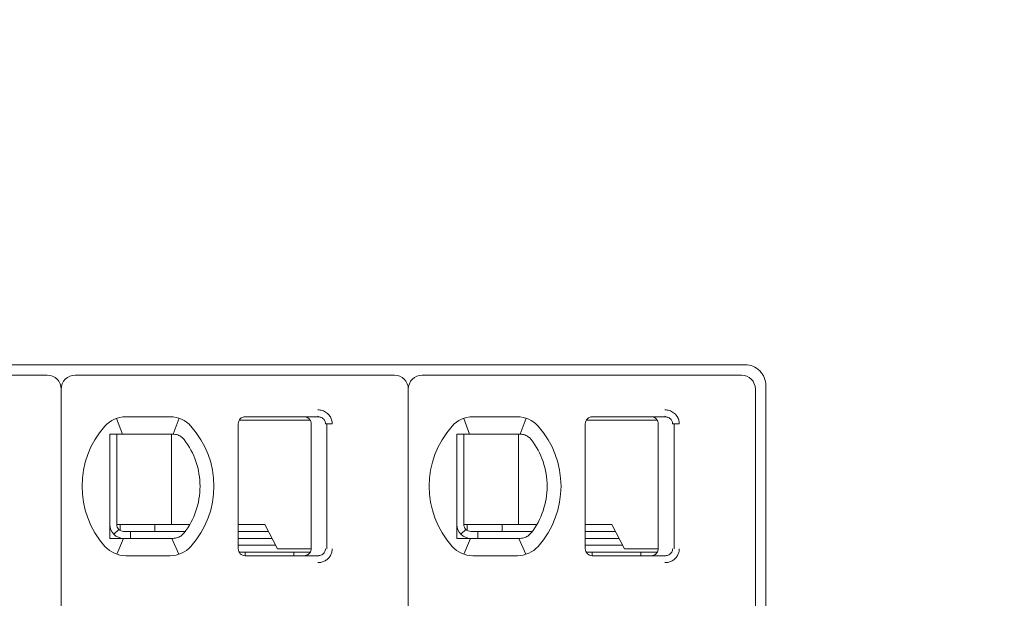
# Model space of a CAD drawing. Header units: millimetres. Extents: x -1114 to 1396, y -630 to 631.
# Tile 458 of 656: x 414.3 to 428.48, y -464.44 to -456.11. Entities that reach past the tile are written whole.
import ezdxf

# ---------------------------------------------------------------- set-up
doc = ezdxf.new("R2010")
doc.units = ezdxf.units.MM
doc.header["$MEASUREMENT"] = 0

msp = doc.modelspace()

# ---------------------------------------------------------------- linework, layer by layer
at = {"lineweight": 18}
for points, knots in [([(1038.9843, -629.7647), (1038.9843, -629.7647), (-1111.4882, -629.7647), (-1111.4882, -629.7647), (-1111.4882, -629.7647), (-1111.4882, -629.7647), (-1111.4882, 630.7883), (-1111.4882, 630.7883), (-1111.4882, 630.7883), (-1111.4882, 630.7883), (1038.9843, 630.7883), (1038.9843, 630.7883)], [0, 0, 0, 0, 0.3333333, 0.3333333, 0.3333333, 0.3333333, 0.6666667, 0.6666667, 0.6666667, 0.6666667, 1, 1, 1, 1]), ([(425.0452, -461.3766), (425.0452, -461.297), (425.0136, -461.2207), (424.9574, -461.1645), (424.9574, -461.1645), (424.9011, -461.1082), (424.8248, -461.0766), (424.7452, -461.0766)], [0, 0, 0, 0, 0.5, 0.5, 0.5, 0.5, 1, 1, 1, 1]), ([(414.8952, -461.4266), (414.8952, -461.3736), (414.8742, -461.3227), (414.8367, -461.2852), (414.8367, -461.2852), (414.7992, -461.2477), (414.7483, -461.2266), (414.6952, -461.2266)], [0, 0, 0, 0, 0.5, 0.5, 0.5, 0.5, 1, 1, 1, 1]), ([(415.0952, -461.2266), (415.0422, -461.2266), (414.9913, -461.2477), (414.9538, -461.2852), (414.9538, -461.2852), (414.9163, -461.3227), (414.8952, -461.3736), (414.8952, -461.4266)], [0, 0, 0, 0, 0.5, 0.5, 0.5, 0.5, 1, 1, 1, 1]), ([(419.8952, -461.4266), (419.8952, -461.3736), (419.8742, -461.3227), (419.8367, -461.2852), (419.8367, -461.2852), (419.7992, -461.2477), (419.7483, -461.2266), (419.6952, -461.2266)], [0, 0, 0, 0, 0.5, 0.5, 0.5, 0.5, 1, 1, 1, 1]), ([(420.0952, -461.2266), (420.0422, -461.2266), (419.9913, -461.2477), (419.9538, -461.2852), (419.9538, -461.2852), (419.9163, -461.3227), (419.8952, -461.3736), (419.8952, -461.4266)], [0, 0, 0, 0, 0.5, 0.5, 0.5, 0.5, 1, 1, 1, 1]), ([(424.8952, -461.4266), (424.8952, -461.3736), (424.8742, -461.3227), (424.8367, -461.2852), (424.8367, -461.2852), (424.7992, -461.2477), (424.7483, -461.2266), (424.6952, -461.2266)], [0, 0, 0, 0, 0.5, 0.5, 0.5, 0.5, 1, 1, 1, 1]), ([(418.5927, -461.7266), (418.6147, -461.7264), (418.6358, -461.7297), (418.6569, -461.7365), (418.6569, -461.7365), (418.678, -461.7433), (418.6991, -461.7535), (418.7177, -461.7671), (418.7177, -461.7671), (418.7362, -461.7808), (418.7523, -461.7977), (418.7645, -461.815), (418.7645, -461.815), (418.7767, -461.8322), (418.785, -461.8497), (418.7907, -461.8682), (418.7907, -461.8682), (418.7965, -461.8867), (418.7996, -461.9063), (418.7997, -461.9266)], [0, 0, 0, 0, 0.2, 0.2, 0.2, 0.2, 0.4, 0.4, 0.4, 0.4, 0.6, 0.6, 0.6, 0.6, 0.8, 0.8, 0.8, 0.8, 1, 1, 1, 1]), ([(423.5927, -461.7266), (423.6147, -461.7264), (423.6358, -461.7297), (423.6569, -461.7365), (423.6569, -461.7365), (423.678, -461.7433), (423.6991, -461.7535), (423.7177, -461.7671), (423.7177, -461.7671), (423.7362, -461.7808), (423.7523, -461.7977), (423.7645, -461.815), (423.7645, -461.815), (423.7767, -461.8322), (423.785, -461.8497), (423.7907, -461.8682), (423.7907, -461.8682), (423.7965, -461.8867), (423.7996, -461.9063), (423.7997, -461.9266)], [0, 0, 0, 0, 0.2, 0.2, 0.2, 0.2, 0.4, 0.4, 0.4, 0.4, 0.6, 0.6, 0.6, 0.6, 0.8, 0.8, 0.8, 0.8, 1, 1, 1, 1]), ([(417.5452, -461.8266), (417.5187, -461.8266), (417.4933, -461.8371), (417.4745, -461.8559), (417.4745, -461.8559), (417.4558, -461.8746), (417.4452, -461.9001), (417.4452, -461.9266)], [0, 0, 0, 0, 0.5, 0.5, 0.5, 0.5, 1, 1, 1, 1]), ([(417.5452, -461.8266), (417.5187, -461.8266), (417.4933, -461.8371), (417.4745, -461.8559), (417.4745, -461.8559), (417.4558, -461.8746), (417.4452, -461.9001), (417.4452, -461.9266)], [0, 0, 0, 0, 0.5, 0.5, 0.5, 0.5, 1, 1, 1, 1]), ([(418.4952, -461.9266), (418.4952, -461.9162), (418.4936, -461.9057), (418.4904, -461.8958), (418.4904, -461.8958), (418.4872, -461.8858), (418.4823, -461.8764), (418.4762, -461.8679), (418.4762, -461.8679), (418.4701, -461.8595), (418.4627, -461.852), (418.4542, -461.8458), (418.4542, -461.8458), (418.4458, -461.8397), (418.4363, -461.8348), (418.4263, -461.8316), (418.4263, -461.8316), (418.4164, -461.8283), (418.4058, -461.8266), (418.3952, -461.8266)], [0, 0, 0, 0, 0.2, 0.2, 0.2, 0.2, 0.4, 0.4, 0.4, 0.4, 0.6, 0.6, 0.6, 0.6, 0.8, 0.8, 0.8, 0.8, 1, 1, 1, 1]), ([(418.5927, -461.8266), (418.6014, -461.8266), (418.6102, -461.8275), (418.6187, -461.8294), (418.6187, -461.8294), (418.627, -461.8312), (418.6352, -461.834), (418.6429, -461.8375), (418.6429, -461.8375), (418.6505, -461.841), (418.6577, -461.8454), (418.6642, -461.8504), (418.6642, -461.8504), (418.6704, -461.8552), (418.676, -461.8606), (418.6809, -461.8665), (418.6809, -461.8665), (418.6855, -461.8719), (418.6894, -461.8778), (418.6926, -461.8841), (418.6926, -461.8841), (418.6959, -461.8903), (418.6984, -461.8969), (418.7002, -461.9036), (418.7002, -461.9036), (418.7021, -461.9112), (418.7031, -461.9189), (418.7031, -461.9266)], [0, 0, 0, 0, 0.1428571, 0.1428571, 0.1428571, 0.1428571, 0.2857143, 0.2857143, 0.2857143, 0.2857143, 0.4285714, 0.4285714, 0.4285714, 0.4285714, 0.5714286, 0.5714286, 0.5714286, 0.5714286, 0.7142857, 0.7142857, 0.7142857, 0.7142857, 0.8571429, 0.8571429, 0.8571429, 0.8571429, 1, 1, 1, 1]), ([(422.5452, -461.8266), (422.5187, -461.8266), (422.4933, -461.8371), (422.4745, -461.8559), (422.4745, -461.8559), (422.4558, -461.8746), (422.4452, -461.9001), (422.4452, -461.9266)], [0, 0, 0, 0, 0.5, 0.5, 0.5, 0.5, 1, 1, 1, 1]), ([(422.5452, -461.8266), (422.5187, -461.8266), (422.4933, -461.8371), (422.4745, -461.8559), (422.4745, -461.8559), (422.4558, -461.8746), (422.4452, -461.9001), (422.4452, -461.9266)], [0, 0, 0, 0, 0.5, 0.5, 0.5, 0.5, 1, 1, 1, 1]), ([(423.4952, -461.9266), (423.4952, -461.9162), (423.4936, -461.9057), (423.4904, -461.8958), (423.4904, -461.8958), (423.4872, -461.8858), (423.4823, -461.8764), (423.4762, -461.8679), (423.4762, -461.8679), (423.4701, -461.8595), (423.4627, -461.852), (423.4542, -461.8458), (423.4542, -461.8458), (423.4458, -461.8397), (423.4363, -461.8348), (423.4263, -461.8316), (423.4263, -461.8316), (423.4164, -461.8283), (423.4058, -461.8266), (423.3952, -461.8266)], [0, 0, 0, 0, 0.2, 0.2, 0.2, 0.2, 0.4, 0.4, 0.4, 0.4, 0.6, 0.6, 0.6, 0.6, 0.8, 0.8, 0.8, 0.8, 1, 1, 1, 1]), ([(423.5927, -461.8266), (423.6014, -461.8266), (423.6102, -461.8275), (423.6187, -461.8294), (423.6187, -461.8294), (423.627, -461.8312), (423.6352, -461.834), (423.6429, -461.8375), (423.6429, -461.8375), (423.6505, -461.841), (423.6577, -461.8454), (423.6642, -461.8504), (423.6642, -461.8504), (423.6704, -461.8552), (423.676, -461.8606), (423.6809, -461.8665), (423.6809, -461.8665), (423.6855, -461.8719), (423.6894, -461.8778), (423.6926, -461.8841), (423.6926, -461.8841), (423.6959, -461.8903), (423.6984, -461.8969), (423.7002, -461.9036), (423.7002, -461.9036), (423.7021, -461.9112), (423.7031, -461.9189), (423.7031, -461.9266)], [0, 0, 0, 0, 0.1428571, 0.1428571, 0.1428571, 0.1428571, 0.2857143, 0.2857143, 0.2857143, 0.2857143, 0.4285714, 0.4285714, 0.4285714, 0.4285714, 0.5714286, 0.5714286, 0.5714286, 0.5714286, 0.7142857, 0.7142857, 0.7142857, 0.7142857, 0.8571429, 0.8571429, 0.8571429, 0.8571429, 1, 1, 1, 1]), ([(415.6567, -462.0766), (415.6499, -462.0766), (415.6431, -462.0766), (415.6363, -462.0766), (415.6363, -462.0766), (415.6295, -462.0766), (415.6227, -462.0766), (415.6158, -462.0766), (415.6158, -462.0766), (415.609, -462.0766), (415.6021, -462.0766), (415.5952, -462.0766)], [0, 0, 0, 0, 0.3333333, 0.3333333, 0.3333333, 0.3333333, 0.6666667, 0.6666667, 0.6666667, 0.6666667, 1, 1, 1, 1]), ([(415.5952, -462.0766), (415.5952, -462.1275), (415.5952, -462.18), (415.5952, -462.235), (415.5952, -462.235), (415.5952, -462.2624), (415.5952, -462.2905), (415.5952, -462.3195), (415.5952, -462.3195), (415.5952, -462.3339), (415.5952, -462.3486), (415.5952, -462.3635), (415.5952, -462.3635), (415.5952, -462.3784), (415.5952, -462.3936), (415.5952, -462.409), (415.5952, -462.409), (415.5952, -462.4397), (415.5952, -462.4713), (415.5952, -462.504), (415.5952, -462.504), (415.5952, -462.5367), (415.5952, -462.5705), (415.5952, -462.6059), (415.5952, -462.6059), (415.5952, -462.6236), (415.5952, -462.6415), (415.5952, -462.6596), (415.5952, -462.6596), (415.5952, -462.6777), (415.5952, -462.696), (415.5952, -462.7145), (415.5952, -462.7145), (415.5952, -462.733), (415.5952, -462.7517), (415.5952, -462.7707), (415.5952, -462.7707), (415.5952, -462.7897), (415.5952, -462.8089), (415.5952, -462.8279), (415.5952, -462.8279), (415.5952, -462.866), (415.5952, -462.9035), (415.5952, -462.9406), (415.5952, -462.9406), (415.5952, -462.9499), (415.5952, -462.9591), (415.5952, -462.9683), (415.5952, -462.9683), (415.5952, -462.9775), (415.5952, -462.9867), (415.5952, -462.9958), (415.5952, -462.9958), (415.5952, -463.014), (415.5952, -463.0319), (415.5952, -463.0493), (415.5952, -463.0493), (415.5952, -463.0843), (415.5952, -463.1179), (415.5952, -463.1506), (415.5952, -463.1506), (415.5952, -463.1669), (415.5952, -463.183), (415.5952, -463.1989), (415.5952, -463.1989), (415.5952, -463.2147), (415.5952, -463.2304), (415.5952, -463.2457), (415.5952, -463.2457), (415.5952, -463.2764), (415.5952, -463.3059), (415.5952, -463.3347), (415.5952, -463.3347), (415.5952, -463.3635), (415.5952, -463.3914), (415.5952, -463.4188), (415.5952, -463.4188), (415.5952, -463.4735), (415.5952, -463.5258), (415.5952, -463.5766)], [0, 0, 0, 0, 0.05, 0.05, 0.05, 0.05, 0.1, 0.1, 0.1, 0.1, 0.15, 0.15, 0.15, 0.15, 0.2, 0.2, 0.2, 0.2, 0.25, 0.25, 0.25, 0.25, 0.3, 0.3, 0.3, 0.3, 0.35, 0.35, 0.35, 0.35, 0.4, 0.4, 0.4, 0.4, 0.45, 0.45, 0.45, 0.45, 0.5, 0.5, 0.5, 0.5, 0.55, 0.55, 0.55, 0.55, 0.6, 0.6, 0.6, 0.6, 0.65, 0.65, 0.65, 0.65, 0.7, 0.7, 0.7, 0.7, 0.75, 0.75, 0.75, 0.75, 0.8, 0.8, 0.8, 0.8, 0.85, 0.85, 0.85, 0.85, 0.9, 0.9, 0.9, 0.9, 0.95, 0.95, 0.95, 0.95, 1, 1, 1, 1]), ([(415.8244, -462.0766), (415.8193, -462.0766), (415.8141, -462.0766), (415.8088, -462.0766), (415.8088, -462.0766), (415.8035, -462.0766), (415.7982, -462.0766), (415.7928, -462.0766), (415.7928, -462.0766), (415.7874, -462.0766), (415.7819, -462.0766), (415.7763, -462.0766), (415.7763, -462.0766), (415.7706, -462.0766), (415.7648, -462.0766), (415.7588, -462.0766), (415.7588, -462.0766), (415.7529, -462.0766), (415.7467, -462.0766), (415.7405, -462.0766), (415.7405, -462.0766), (415.7342, -462.0766), (415.7278, -462.0766), (415.7212, -462.0766), (415.7212, -462.0766), (415.7146, -462.0766), (415.7078, -462.0766), (415.7009, -462.0766), (415.7009, -462.0766), (415.6939, -462.0766), (415.6868, -462.0766), (415.6794, -462.0766), (415.6794, -462.0766), (415.6721, -462.0766), (415.6645, -462.0766), (415.6567, -462.0766)], [0, 0, 0, 0, 0.1111111, 0.1111111, 0.1111111, 0.1111111, 0.2222222, 0.2222222, 0.2222222, 0.2222222, 0.3333333, 0.3333333, 0.3333333, 0.3333333, 0.4444444, 0.4444444, 0.4444444, 0.4444444, 0.5555556, 0.5555556, 0.5555556, 0.5555556, 0.6666667, 0.6666667, 0.6666667, 0.6666667, 0.7777778, 0.7777778, 0.7777778, 0.7777778, 0.8888889, 0.8888889, 0.8888889, 0.8888889, 1, 1, 1, 1]), ([(416.4661, -462.0766), (416.4705, -462.0766), (416.4751, -462.0766), (416.4796, -462.0766), (416.4796, -462.0766), (416.4842, -462.0766), (416.4889, -462.0766), (416.4936, -462.0766), (416.4936, -462.0766), (416.4982, -462.0766), (416.5029, -462.0766), (416.5076, -462.0766)], [0, 0, 0, 0, 0.3333333, 0.3333333, 0.3333333, 0.3333333, 0.6666667, 0.6666667, 0.6666667, 0.6666667, 1, 1, 1, 1]), ([(416.5076, -462.0766), (416.5189, -462.0766), (416.5301, -462.0776), (416.5412, -462.0794), (416.5412, -462.0794), (416.5523, -462.0813), (416.5633, -462.0842), (416.574, -462.0879), (416.574, -462.0879), (416.5847, -462.0917), (416.5952, -462.0964), (416.6053, -462.1021)], [0, 0, 0, 0, 0.3333333, 0.3333333, 0.3333333, 0.3333333, 0.6666667, 0.6666667, 0.6666667, 0.6666667, 1, 1, 1, 1]), ([(420.6567, -462.0766), (420.6499, -462.0766), (420.6431, -462.0766), (420.6363, -462.0766), (420.6363, -462.0766), (420.6295, -462.0766), (420.6227, -462.0766), (420.6158, -462.0766), (420.6158, -462.0766), (420.609, -462.0766), (420.6021, -462.0766), (420.5952, -462.0766)], [0, 0, 0, 0, 0.3333333, 0.3333333, 0.3333333, 0.3333333, 0.6666667, 0.6666667, 0.6666667, 0.6666667, 1, 1, 1, 1]), ([(420.5952, -462.0766), (420.5952, -462.1275), (420.5952, -462.18), (420.5952, -462.235), (420.5952, -462.235), (420.5952, -462.2624), (420.5952, -462.2905), (420.5952, -462.3195), (420.5952, -462.3195), (420.5952, -462.3339), (420.5952, -462.3486), (420.5952, -462.3635), (420.5952, -462.3635), (420.5952, -462.3784), (420.5952, -462.3936), (420.5952, -462.409), (420.5952, -462.409), (420.5952, -462.4397), (420.5952, -462.4713), (420.5952, -462.504), (420.5952, -462.504), (420.5952, -462.5367), (420.5952, -462.5705), (420.5952, -462.6059), (420.5952, -462.6059), (420.5952, -462.6236), (420.5952, -462.6415), (420.5952, -462.6596), (420.5952, -462.6596), (420.5952, -462.6777), (420.5952, -462.696), (420.5952, -462.7145), (420.5952, -462.7145), (420.5952, -462.733), (420.5952, -462.7517), (420.5952, -462.7707), (420.5952, -462.7707), (420.5952, -462.7897), (420.5952, -462.8089), (420.5952, -462.8279), (420.5952, -462.8279), (420.5952, -462.866), (420.5952, -462.9035), (420.5952, -462.9406), (420.5952, -462.9406), (420.5952, -462.9499), (420.5952, -462.9591), (420.5952, -462.9683), (420.5952, -462.9683), (420.5952, -462.9775), (420.5952, -462.9867), (420.5952, -462.9958), (420.5952, -462.9958), (420.5952, -463.014), (420.5952, -463.0319), (420.5952, -463.0493), (420.5952, -463.0493), (420.5952, -463.0843), (420.5952, -463.1179), (420.5952, -463.1506), (420.5952, -463.1506), (420.5952, -463.1669), (420.5952, -463.183), (420.5952, -463.1989), (420.5952, -463.1989), (420.5952, -463.2147), (420.5952, -463.2304), (420.5952, -463.2457), (420.5952, -463.2457), (420.5952, -463.2764), (420.5952, -463.3059), (420.5952, -463.3347), (420.5952, -463.3347), (420.5952, -463.3635), (420.5952, -463.3914), (420.5952, -463.4188), (420.5952, -463.4188), (420.5952, -463.4735), (420.5952, -463.5258), (420.5952, -463.5766)], [0, 0, 0, 0, 0.05, 0.05, 0.05, 0.05, 0.1, 0.1, 0.1, 0.1, 0.15, 0.15, 0.15, 0.15, 0.2, 0.2, 0.2, 0.2, 0.25, 0.25, 0.25, 0.25, 0.3, 0.3, 0.3, 0.3, 0.35, 0.35, 0.35, 0.35, 0.4, 0.4, 0.4, 0.4, 0.45, 0.45, 0.45, 0.45, 0.5, 0.5, 0.5, 0.5, 0.55, 0.55, 0.55, 0.55, 0.6, 0.6, 0.6, 0.6, 0.65, 0.65, 0.65, 0.65, 0.7, 0.7, 0.7, 0.7, 0.75, 0.75, 0.75, 0.75, 0.8, 0.8, 0.8, 0.8, 0.85, 0.85, 0.85, 0.85, 0.9, 0.9, 0.9, 0.9, 0.95, 0.95, 0.95, 0.95, 1, 1, 1, 1]), ([(420.8244, -462.0766), (420.8193, -462.0766), (420.8141, -462.0766), (420.8088, -462.0766), (420.8088, -462.0766), (420.8035, -462.0766), (420.7982, -462.0766), (420.7928, -462.0766), (420.7928, -462.0766), (420.7874, -462.0766), (420.7819, -462.0766), (420.7763, -462.0766), (420.7763, -462.0766), (420.7706, -462.0766), (420.7648, -462.0766), (420.7588, -462.0766), (420.7588, -462.0766), (420.7529, -462.0766), (420.7467, -462.0766), (420.7405, -462.0766), (420.7405, -462.0766), (420.7342, -462.0766), (420.7278, -462.0766), (420.7212, -462.0766), (420.7212, -462.0766), (420.7146, -462.0766), (420.7078, -462.0766), (420.7009, -462.0766), (420.7009, -462.0766), (420.6939, -462.0766), (420.6868, -462.0766), (420.6794, -462.0766), (420.6794, -462.0766), (420.6721, -462.0766), (420.6645, -462.0766), (420.6567, -462.0766)], [0, 0, 0, 0, 0.1111111, 0.1111111, 0.1111111, 0.1111111, 0.2222222, 0.2222222, 0.2222222, 0.2222222, 0.3333333, 0.3333333, 0.3333333, 0.3333333, 0.4444444, 0.4444444, 0.4444444, 0.4444444, 0.5555556, 0.5555556, 0.5555556, 0.5555556, 0.6666667, 0.6666667, 0.6666667, 0.6666667, 0.7777778, 0.7777778, 0.7777778, 0.7777778, 0.8888889, 0.8888889, 0.8888889, 0.8888889, 1, 1, 1, 1]), ([(421.4661, -462.0766), (421.4705, -462.0766), (421.4751, -462.0766), (421.4796, -462.0766), (421.4796, -462.0766), (421.4842, -462.0766), (421.4889, -462.0766), (421.4936, -462.0766), (421.4936, -462.0766), (421.4982, -462.0766), (421.5029, -462.0766), (421.5076, -462.0766)], [0, 0, 0, 0, 0.3333333, 0.3333333, 0.3333333, 0.3333333, 0.6666667, 0.6666667, 0.6666667, 0.6666667, 1, 1, 1, 1]), ([(421.5076, -462.0766), (421.5189, -462.0766), (421.5301, -462.0776), (421.5412, -462.0794), (421.5412, -462.0794), (421.5523, -462.0813), (421.5633, -462.0842), (421.574, -462.0879), (421.574, -462.0879), (421.5847, -462.0917), (421.5952, -462.0964), (421.6053, -462.1021)], [0, 0, 0, 0, 0.3333333, 0.3333333, 0.3333333, 0.3333333, 0.6666667, 0.6666667, 0.6666667, 0.6666667, 1, 1, 1, 1]), ([(416.6053, -462.1021), (416.6136, -462.1067), (416.6214, -462.1118), (416.6287, -462.1174), (416.6287, -462.1174), (416.636, -462.1229), (416.6428, -462.1289), (416.649, -462.1351), (416.649, -462.1351), (416.6552, -462.1414), (416.6609, -462.1478), (416.6659, -462.1544)], [0, 0, 0, 0, 0.3333333, 0.3333333, 0.3333333, 0.3333333, 0.6666667, 0.6666667, 0.6666667, 0.6666667, 1, 1, 1, 1]), ([(421.6053, -462.1021), (421.6136, -462.1067), (421.6214, -462.1118), (421.6287, -462.1174), (421.6287, -462.1174), (421.636, -462.1229), (421.6428, -462.1289), (421.649, -462.1351), (421.649, -462.1351), (421.6552, -462.1414), (421.6609, -462.1478), (421.6659, -462.1544)], [0, 0, 0, 0, 0.3333333, 0.3333333, 0.3333333, 0.3333333, 0.6666667, 0.6666667, 0.6666667, 0.6666667, 1, 1, 1, 1]), ([(415.5952, -463.3766), (415.5952, -463.4296), (415.6163, -463.4805), (415.6538, -463.518), (415.6538, -463.518), (415.6913, -463.5555), (415.7422, -463.5766), (415.7952, -463.5766)], [0, 0, 0, 0, 0.5, 0.5, 0.5, 0.5, 1, 1, 1, 1]), ([(415.6952, -463.3766), (415.6952, -463.4031), (415.7058, -463.4286), (415.7245, -463.4473), (415.7245, -463.4473), (415.7433, -463.4661), (415.7687, -463.4766), (415.7952, -463.4766)], [0, 0, 0, 0, 0.5, 0.5, 0.5, 0.5, 1, 1, 1, 1]), ([(420.5952, -463.3766), (420.5952, -463.4296), (420.6163, -463.4805), (420.6538, -463.518), (420.6538, -463.518), (420.6913, -463.5555), (420.7422, -463.5766), (420.7952, -463.5766)], [0, 0, 0, 0, 0.5, 0.5, 0.5, 0.5, 1, 1, 1, 1]), ([(420.6952, -463.3766), (420.6952, -463.4031), (420.7058, -463.4286), (420.7245, -463.4473), (420.7245, -463.4473), (420.7433, -463.4661), (420.7687, -463.4766), (420.7952, -463.4766)], [0, 0, 0, 0, 0.5, 0.5, 0.5, 0.5, 1, 1, 1, 1]), ([(416.6659, -463.4988), (416.6606, -463.5057), (416.6548, -463.5123), (416.6485, -463.5186), (416.6485, -463.5186), (416.6422, -463.5248), (416.6354, -463.5307), (416.6282, -463.5362), (416.6282, -463.5362), (416.621, -463.5416), (416.6133, -463.5466), (416.6053, -463.5511)], [0, 0, 0, 0, 0.3333333, 0.3333333, 0.3333333, 0.3333333, 0.6666667, 0.6666667, 0.6666667, 0.6666667, 1, 1, 1, 1]), ([(421.6659, -463.4988), (421.6606, -463.5057), (421.6548, -463.5123), (421.6485, -463.5186), (421.6485, -463.5186), (421.6422, -463.5248), (421.6354, -463.5307), (421.6282, -463.5362), (421.6282, -463.5362), (421.621, -463.5416), (421.6133, -463.5466), (421.6053, -463.5511)], [0, 0, 0, 0, 0.3333333, 0.3333333, 0.3333333, 0.3333333, 0.6666667, 0.6666667, 0.6666667, 0.6666667, 1, 1, 1, 1]), ([(415.5952, -463.5766), (415.6021, -463.5766), (415.609, -463.5766), (415.6158, -463.5766), (415.6158, -463.5766), (415.6227, -463.5766), (415.6295, -463.5766), (415.6363, -463.5766), (415.6363, -463.5766), (415.6431, -463.5766), (415.6499, -463.5766), (415.6567, -463.5766)], [0, 0, 0, 0, 0.3333333, 0.3333333, 0.3333333, 0.3333333, 0.6666667, 0.6666667, 0.6666667, 0.6666667, 1, 1, 1, 1]), ([(415.6567, -463.5766), (415.6645, -463.5766), (415.6721, -463.5766), (415.6794, -463.5766), (415.6794, -463.5766), (415.6868, -463.5766), (415.6939, -463.5766), (415.7009, -463.5766), (415.7009, -463.5766), (415.7078, -463.5766), (415.7146, -463.5766), (415.7212, -463.5766), (415.7212, -463.5766), (415.7278, -463.5766), (415.7342, -463.5766), (415.7404, -463.5766), (415.7404, -463.5766), (415.7467, -463.5766), (415.7529, -463.5766), (415.7588, -463.5766), (415.7588, -463.5766), (415.7648, -463.5766), (415.7706, -463.5766), (415.7763, -463.5766), (415.7763, -463.5766), (415.7819, -463.5766), (415.7874, -463.5766), (415.7928, -463.5766), (415.7928, -463.5766), (415.7982, -463.5766), (415.8035, -463.5766), (415.8088, -463.5766), (415.8088, -463.5766), (415.8141, -463.5766), (415.8193, -463.5766), (415.8244, -463.5766)], [0, 0, 0, 0, 0.1111111, 0.1111111, 0.1111111, 0.1111111, 0.2222222, 0.2222222, 0.2222222, 0.2222222, 0.3333333, 0.3333333, 0.3333333, 0.3333333, 0.4444444, 0.4444444, 0.4444444, 0.4444444, 0.5555556, 0.5555556, 0.5555556, 0.5555556, 0.6666667, 0.6666667, 0.6666667, 0.6666667, 0.7777778, 0.7777778, 0.7777778, 0.7777778, 0.8888889, 0.8888889, 0.8888889, 0.8888889, 1, 1, 1, 1]), ([(416.5076, -463.5766), (416.5029, -463.5766), (416.4982, -463.5766), (416.4935, -463.5766), (416.4935, -463.5766), (416.4889, -463.5766), (416.4842, -463.5766), (416.4796, -463.5766), (416.4796, -463.5766), (416.475, -463.5766), (416.4705, -463.5766), (416.4661, -463.5766)], [0, 0, 0, 0, 0.3333333, 0.3333333, 0.3333333, 0.3333333, 0.6666667, 0.6666667, 0.6666667, 0.6666667, 1, 1, 1, 1]), ([(416.6053, -463.5511), (416.5952, -463.5568), (416.5847, -463.5615), (416.574, -463.5653), (416.574, -463.5653), (416.5632, -463.5691), (416.5523, -463.5719), (416.5412, -463.5738), (416.5412, -463.5738), (416.5301, -463.5757), (416.5189, -463.5766), (416.5076, -463.5766)], [0, 0, 0, 0, 0.3333333, 0.3333333, 0.3333333, 0.3333333, 0.6666667, 0.6666667, 0.6666667, 0.6666667, 1, 1, 1, 1]), ([(420.5952, -463.5766), (420.6021, -463.5766), (420.609, -463.5766), (420.6158, -463.5766), (420.6158, -463.5766), (420.6227, -463.5766), (420.6295, -463.5766), (420.6363, -463.5766), (420.6363, -463.5766), (420.6431, -463.5766), (420.6499, -463.5766), (420.6567, -463.5766)], [0, 0, 0, 0, 0.3333333, 0.3333333, 0.3333333, 0.3333333, 0.6666667, 0.6666667, 0.6666667, 0.6666667, 1, 1, 1, 1]), ([(420.6567, -463.5766), (420.6645, -463.5766), (420.6721, -463.5766), (420.6794, -463.5766), (420.6794, -463.5766), (420.6868, -463.5766), (420.6939, -463.5766), (420.7009, -463.5766), (420.7009, -463.5766), (420.7078, -463.5766), (420.7146, -463.5766), (420.7212, -463.5766), (420.7212, -463.5766), (420.7278, -463.5766), (420.7342, -463.5766), (420.7404, -463.5766), (420.7404, -463.5766), (420.7467, -463.5766), (420.7529, -463.5766), (420.7588, -463.5766), (420.7588, -463.5766), (420.7648, -463.5766), (420.7706, -463.5766), (420.7763, -463.5766), (420.7763, -463.5766), (420.7819, -463.5766), (420.7874, -463.5766), (420.7928, -463.5766), (420.7928, -463.5766), (420.7982, -463.5766), (420.8035, -463.5766), (420.8088, -463.5766), (420.8088, -463.5766), (420.8141, -463.5766), (420.8193, -463.5766), (420.8244, -463.5766)], [0, 0, 0, 0, 0.1111111, 0.1111111, 0.1111111, 0.1111111, 0.2222222, 0.2222222, 0.2222222, 0.2222222, 0.3333333, 0.3333333, 0.3333333, 0.3333333, 0.4444444, 0.4444444, 0.4444444, 0.4444444, 0.5555556, 0.5555556, 0.5555556, 0.5555556, 0.6666667, 0.6666667, 0.6666667, 0.6666667, 0.7777778, 0.7777778, 0.7777778, 0.7777778, 0.8888889, 0.8888889, 0.8888889, 0.8888889, 1, 1, 1, 1]), ([(421.5076, -463.5766), (421.5029, -463.5766), (421.4982, -463.5766), (421.4935, -463.5766), (421.4935, -463.5766), (421.4889, -463.5766), (421.4842, -463.5766), (421.4796, -463.5766), (421.4796, -463.5766), (421.475, -463.5766), (421.4705, -463.5766), (421.4661, -463.5766)], [0, 0, 0, 0, 0.3333333, 0.3333333, 0.3333333, 0.3333333, 0.6666667, 0.6666667, 0.6666667, 0.6666667, 1, 1, 1, 1]), ([(421.6053, -463.5511), (421.5952, -463.5568), (421.5847, -463.5615), (421.574, -463.5653), (421.574, -463.5653), (421.5632, -463.5691), (421.5523, -463.5719), (421.5412, -463.5738), (421.5412, -463.5738), (421.5301, -463.5757), (421.5189, -463.5766), (421.5076, -463.5766)], [0, 0, 0, 0, 0.3333333, 0.3333333, 0.3333333, 0.3333333, 0.6666667, 0.6666667, 0.6666667, 0.6666667, 1, 1, 1, 1]), ([(417.4452, -463.7266), (417.4452, -463.7531), (417.4558, -463.7786), (417.4745, -463.7973), (417.4745, -463.7973), (417.4933, -463.8161), (417.5187, -463.8266), (417.5452, -463.8266)], [0, 0, 0, 0, 0.5, 0.5, 0.5, 0.5, 1, 1, 1, 1]), ([(417.4452, -463.7266), (417.4452, -463.7531), (417.4558, -463.7786), (417.4745, -463.7973), (417.4745, -463.7973), (417.4933, -463.8161), (417.5187, -463.8266), (417.5452, -463.8266)], [0, 0, 0, 0, 0.5, 0.5, 0.5, 0.5, 1, 1, 1, 1]), ([(418.4952, -463.7266), (418.4952, -463.737), (418.4936, -463.7475), (418.4904, -463.7574), (418.4904, -463.7574), (418.4872, -463.7674), (418.4823, -463.7768), (418.4762, -463.7853), (418.4762, -463.7853), (418.4701, -463.7938), (418.4627, -463.8012), (418.4542, -463.8074), (418.4542, -463.8074), (418.4458, -463.8135), (418.4363, -463.8184), (418.4263, -463.8216), (418.4263, -463.8216), (418.4164, -463.8249), (418.4058, -463.8266), (418.3952, -463.8266)], [0, 0, 0, 0, 0.2, 0.2, 0.2, 0.2, 0.4, 0.4, 0.4, 0.4, 0.6, 0.6, 0.6, 0.6, 0.8, 0.8, 0.8, 0.8, 1, 1, 1, 1]), ([(418.7031, -463.7266), (418.7031, -463.7351), (418.7019, -463.7436), (418.6996, -463.7518), (418.6996, -463.7518), (418.6972, -463.76), (418.6937, -463.7678), (418.6893, -463.7751), (418.6893, -463.7751), (418.6847, -463.7826), (418.6791, -463.7895), (418.6726, -463.7956), (418.6726, -463.7956), (418.666, -463.8019), (418.6586, -463.8073), (418.6505, -463.8118), (418.6505, -463.8118), (418.6419, -463.8166), (418.6327, -463.8202), (418.6231, -463.8227), (418.6231, -463.8227), (418.6132, -463.8253), (418.6029, -463.8266), (418.5927, -463.8266)], [0, 0, 0, 0, 0.1666667, 0.1666667, 0.1666667, 0.1666667, 0.3333333, 0.3333333, 0.3333333, 0.3333333, 0.5, 0.5, 0.5, 0.5, 0.6666667, 0.6666667, 0.6666667, 0.6666667, 0.8333333, 0.8333333, 0.8333333, 0.8333333, 1, 1, 1, 1]), ([(418.7997, -463.7266), (418.7997, -463.744), (418.7975, -463.7608), (418.793, -463.7773), (418.793, -463.7773), (418.7884, -463.7939), (418.7816, -463.8102), (418.7728, -463.8253), (418.7728, -463.8253), (418.7639, -463.8404), (418.7532, -463.8543), (418.7403, -463.8668), (418.7403, -463.8668), (418.7275, -463.8794), (418.7126, -463.8905), (418.6969, -463.8994), (418.6969, -463.8994), (418.6812, -463.9083), (418.6647, -463.915), (418.6473, -463.9195), (418.6473, -463.9195), (418.63, -463.924), (418.6118, -463.9264), (418.5927, -463.9266)], [0, 0, 0, 0, 0.1666667, 0.1666667, 0.1666667, 0.1666667, 0.3333333, 0.3333333, 0.3333333, 0.3333333, 0.5, 0.5, 0.5, 0.5, 0.6666667, 0.6666667, 0.6666667, 0.6666667, 0.8333333, 0.8333333, 0.8333333, 0.8333333, 1, 1, 1, 1]), ([(422.4452, -463.7266), (422.4452, -463.7531), (422.4558, -463.7786), (422.4745, -463.7973), (422.4745, -463.7973), (422.4933, -463.8161), (422.5187, -463.8266), (422.5452, -463.8266)], [0, 0, 0, 0, 0.5, 0.5, 0.5, 0.5, 1, 1, 1, 1]), ([(422.4452, -463.7266), (422.4452, -463.7531), (422.4558, -463.7786), (422.4745, -463.7973), (422.4745, -463.7973), (422.4933, -463.8161), (422.5187, -463.8266), (422.5452, -463.8266)], [0, 0, 0, 0, 0.5, 0.5, 0.5, 0.5, 1, 1, 1, 1]), ([(423.4952, -463.7266), (423.4952, -463.737), (423.4936, -463.7475), (423.4904, -463.7574), (423.4904, -463.7574), (423.4872, -463.7674), (423.4823, -463.7768), (423.4762, -463.7853), (423.4762, -463.7853), (423.4701, -463.7938), (423.4627, -463.8012), (423.4542, -463.8074), (423.4542, -463.8074), (423.4458, -463.8135), (423.4363, -463.8184), (423.4263, -463.8216), (423.4263, -463.8216), (423.4164, -463.8249), (423.4058, -463.8266), (423.3952, -463.8266)], [0, 0, 0, 0, 0.2, 0.2, 0.2, 0.2, 0.4, 0.4, 0.4, 0.4, 0.6, 0.6, 0.6, 0.6, 0.8, 0.8, 0.8, 0.8, 1, 1, 1, 1]), ([(423.7031, -463.7266), (423.7031, -463.7351), (423.7019, -463.7436), (423.6996, -463.7518), (423.6996, -463.7518), (423.6972, -463.76), (423.6937, -463.7678), (423.6893, -463.7751), (423.6893, -463.7751), (423.6847, -463.7826), (423.6791, -463.7895), (423.6726, -463.7956), (423.6726, -463.7956), (423.666, -463.8019), (423.6586, -463.8073), (423.6505, -463.8118), (423.6505, -463.8118), (423.6419, -463.8166), (423.6327, -463.8202), (423.6231, -463.8227), (423.6231, -463.8227), (423.6132, -463.8253), (423.6029, -463.8266), (423.5927, -463.8266)], [0, 0, 0, 0, 0.1666667, 0.1666667, 0.1666667, 0.1666667, 0.3333333, 0.3333333, 0.3333333, 0.3333333, 0.5, 0.5, 0.5, 0.5, 0.6666667, 0.6666667, 0.6666667, 0.6666667, 0.8333333, 0.8333333, 0.8333333, 0.8333333, 1, 1, 1, 1]), ([(423.7997, -463.7266), (423.7997, -463.744), (423.7975, -463.7608), (423.793, -463.7773), (423.793, -463.7773), (423.7884, -463.7939), (423.7816, -463.8102), (423.7728, -463.8253), (423.7728, -463.8253), (423.7639, -463.8404), (423.7532, -463.8543), (423.7403, -463.8668), (423.7403, -463.8668), (423.7275, -463.8794), (423.7126, -463.8905), (423.6969, -463.8994), (423.6969, -463.8994), (423.6812, -463.9083), (423.6647, -463.915), (423.6473, -463.9195), (423.6473, -463.9195), (423.63, -463.924), (423.6118, -463.9264), (423.5927, -463.9266)], [0, 0, 0, 0, 0.1666667, 0.1666667, 0.1666667, 0.1666667, 0.3333333, 0.3333333, 0.3333333, 0.3333333, 0.5, 0.5, 0.5, 0.5, 0.6666667, 0.6666667, 0.6666667, 0.6666667, 0.8333333, 0.8333333, 0.8333333, 0.8333333, 1, 1, 1, 1])]:
    msp.add_open_spline(points, degree=3, knots=knots, dxfattribs=at)
for points in [[(385.0452, -461.0766), (385.0452, -461.0766), (424.7452, -461.0766), (424.7452, -461.0766)], [(414.6952, -461.2266), (414.6952, -461.2266), (410.0952, -461.2266), (410.0952, -461.2266)], [(419.6952, -461.2266), (419.6952, -461.2266), (415.0952, -461.2266), (415.0952, -461.2266)], [(424.6952, -461.2266), (424.6952, -461.2266), (420.0952, -461.2266), (420.0952, -461.2266)], [(425.0452, -461.3766), (425.0452, -461.3766), (425.0452, -471.8966), (425.0452, -471.8966)], [(414.8952, -461.4266), (414.8952, -461.4266), (414.8952, -471.8466), (414.8952, -471.8466)], [(414.8952, -461.4266), (414.8952, -461.4266), (414.8952, -471.8466), (414.8952, -471.8466)], [(419.8952, -461.4266), (419.8952, -461.4266), (419.8952, -471.8466), (419.8952, -471.8466)], [(419.8952, -461.4266), (419.8952, -461.4266), (419.8952, -471.8466), (419.8952, -471.8466)], [(424.8952, -461.4266), (424.8952, -461.4266), (424.8952, -471.8466), (424.8952, -471.8466)], [(415.8244, -461.8266), (415.7106, -461.8266), (415.6022, -461.8751), (415.5263, -461.9599)], [(415.8244, -461.8266), (415.7106, -461.8266), (415.6022, -461.8751), (415.5263, -461.9599)], [(415.6937, -461.8486), (415.6937, -461.8486), (415.7781, -462.0766), (415.7781, -462.0766)], [(415.8244, -461.8266), (415.8244, -461.8266), (416.4661, -461.8266), (416.4661, -461.8266)], [(415.8244, -461.8266), (415.8244, -461.8266), (416.4661, -461.8266), (416.4661, -461.8266)], [(416.7642, -461.9599), (416.6883, -461.8751), (416.5799, -461.8266), (416.4661, -461.8266)], [(416.7642, -461.9599), (416.6883, -461.8751), (416.5799, -461.8266), (416.4661, -461.8266)], [(416.5925, -461.8471), (416.5925, -461.8471), (416.5069, -462.0766), (416.5069, -462.0766)], [(417.4452, -463.7266), (417.4452, -463.7266), (417.4452, -461.9266), (417.4452, -461.9266)], [(417.4452, -463.7266), (417.4452, -463.7266), (417.4452, -461.9266), (417.4452, -461.9266)], [(418.1261, -461.8766), (418.1261, -461.8766), (417.4586, -461.8766), (417.4586, -461.8766)], [(417.5452, -461.8266), (417.5452, -461.8266), (418.5927, -461.8266), (418.5927, -461.8266)], [(418.5927, -461.8266), (418.5927, -461.8266), (417.5452, -461.8266), (417.5452, -461.8266)], [(418.47, -461.8766), (418.47, -461.8766), (418.1261, -461.8766), (418.1261, -461.8766)], [(418.4939, -461.8266), (418.4939, -461.8266), (418.3952, -461.8266), (418.3952, -461.8266)], [(418.5927, -461.8266), (418.5927, -461.8266), (418.4939, -461.8266), (418.4939, -461.8266)], [(418.4952, -463.7266), (418.4952, -463.7266), (418.4952, -461.9266), (418.4952, -461.9266)], [(418.5916, -461.8197), (418.5916, -461.8197), (418.6353, -461.8344), (418.6353, -461.8344)], [(418.7031, -461.9266), (418.7031, -461.9266), (418.7997, -461.9266), (418.7997, -461.9266)], [(418.723, -463.7266), (418.723, -463.7266), (418.723, -461.9266), (418.723, -461.9266)], [(420.8244, -461.8266), (420.7106, -461.8266), (420.6022, -461.8751), (420.5263, -461.9599)], [(420.8244, -461.8266), (420.7106, -461.8266), (420.6022, -461.8751), (420.5263, -461.9599)], [(420.6937, -461.8486), (420.6937, -461.8486), (420.7781, -462.0766), (420.7781, -462.0766)], [(420.8244, -461.8266), (420.8244, -461.8266), (421.4661, -461.8266), (421.4661, -461.8266)], [(420.8244, -461.8266), (420.8244, -461.8266), (421.4661, -461.8266), (421.4661, -461.8266)], [(421.7642, -461.9599), (421.6883, -461.8751), (421.5799, -461.8266), (421.4661, -461.8266)], [(421.7642, -461.9599), (421.6883, -461.8751), (421.5799, -461.8266), (421.4661, -461.8266)], [(421.5069, -462.0766), (421.5069, -462.0766), (421.5925, -461.8471), (421.5925, -461.8471)], [(422.4452, -463.7266), (422.4452, -463.7266), (422.4452, -461.9266), (422.4452, -461.9266)], [(422.4452, -463.7266), (422.4452, -463.7266), (422.4452, -461.9266), (422.4452, -461.9266)], [(423.1261, -461.8766), (423.1261, -461.8766), (422.4586, -461.8766), (422.4586, -461.8766)], [(422.5452, -461.8266), (422.5452, -461.8266), (423.5927, -461.8266), (423.5927, -461.8266)], [(423.5927, -461.8266), (423.5927, -461.8266), (422.5452, -461.8266), (422.5452, -461.8266)], [(423.47, -461.8766), (423.47, -461.8766), (423.1261, -461.8766), (423.1261, -461.8766)], [(423.4939, -461.8266), (423.4939, -461.8266), (423.3952, -461.8266), (423.3952, -461.8266)], [(423.5927, -461.8266), (423.5927, -461.8266), (423.4939, -461.8266), (423.4939, -461.8266)], [(423.4952, -463.7266), (423.4952, -463.7266), (423.4952, -461.9266), (423.4952, -461.9266)], [(423.5916, -461.8197), (423.5916, -461.8197), (423.6353, -461.8344), (423.6353, -461.8344)], [(423.7031, -461.9266), (423.7031, -461.9266), (423.7997, -461.9266), (423.7997, -461.9266)], [(423.723, -463.7266), (423.723, -463.7266), (423.723, -461.9266), (423.723, -461.9266)], [(415.5263, -461.9599), (415.0849, -462.4534), (415.0849, -463.1998), (415.5263, -463.6933)], [(415.5263, -461.9599), (415.0849, -462.4534), (415.0849, -463.1998), (415.5263, -463.6933)], [(415.6952, -462.0766), (415.6952, -462.0766), (415.6952, -463.3766), (415.6952, -463.3766)], [(416.4661, -462.0766), (416.4661, -462.0766), (415.8244, -462.0766), (415.8244, -462.0766)], [(416.4843, -462.0766), (416.4843, -462.0766), (416.4843, -463.3766), (416.4843, -463.3766)], [(416.7642, -463.6933), (417.2056, -463.1998), (417.2056, -462.4534), (416.7642, -461.9599)], [(416.7642, -463.6933), (417.2056, -463.1998), (417.2056, -462.4534), (416.7642, -461.9599)], [(420.5263, -461.9599), (420.0849, -462.4534), (420.0849, -463.1998), (420.5263, -463.6933)], [(420.5263, -461.9599), (420.0849, -462.4534), (420.0849, -463.1998), (420.5263, -463.6933)], [(420.6952, -462.0766), (420.6952, -462.0766), (420.6952, -463.3766), (420.6952, -463.3766)], [(421.4661, -462.0766), (421.4661, -462.0766), (420.8244, -462.0766), (420.8244, -462.0766)], [(421.4843, -462.0766), (421.4843, -462.0766), (421.4843, -463.3766), (421.4843, -463.3766)], [(421.7642, -463.6933), (422.2056, -463.1998), (422.2056, -462.4534), (421.7642, -461.9599)], [(421.7642, -463.6933), (422.2056, -463.1998), (422.2056, -462.4534), (421.7642, -461.9599)], [(416.8952, -462.8266), (416.8952, -462.5833), (416.8146, -462.3469), (416.6659, -462.1544)], [(421.8952, -462.8266), (421.8952, -462.5833), (421.8146, -462.3469), (421.6659, -462.1544)], [(416.6659, -463.4988), (416.8146, -463.3063), (416.8952, -463.0699), (416.8952, -462.8266)], [(421.6659, -463.4988), (421.8146, -463.3063), (421.8952, -463.0699), (421.8952, -462.8266)], [(415.6952, -463.3766), (415.6952, -463.3766), (416.4548, -463.3766), (416.4548, -463.3766)], [(415.7452, -463.4632), (415.7452, -463.4632), (415.7452, -463.3766), (415.7452, -463.3766)], [(416.2452, -463.4766), (416.2452, -463.4766), (416.2452, -463.3766), (416.2452, -463.3766)], [(416.4548, -463.3766), (416.4548, -463.3766), (416.5056, -463.3766), (416.5056, -463.3766)], [(416.7479, -463.3766), (416.7479, -463.3766), (416.5056, -463.3766), (416.5056, -463.3766)], [(417.8296, -463.3766), (417.8296, -463.3766), (417.4452, -463.3766), (417.4452, -463.3766)], [(418.0101, -463.7266), (418.0101, -463.7266), (417.8296, -463.3766), (417.8296, -463.3766)], [(420.6952, -463.3766), (420.6952, -463.3766), (421.4548, -463.3766), (421.4548, -463.3766)], [(420.7452, -463.4632), (420.7452, -463.4632), (420.7452, -463.3766), (420.7452, -463.3766)], [(421.2452, -463.4766), (421.2452, -463.4766), (421.2452, -463.3766), (421.2452, -463.3766)], [(421.4548, -463.3766), (421.4548, -463.3766), (421.5056, -463.3766), (421.5056, -463.3766)], [(421.7479, -463.3766), (421.7479, -463.3766), (421.5056, -463.3766), (421.5056, -463.3766)], [(422.8296, -463.3766), (422.8296, -463.3766), (422.4452, -463.3766), (422.4452, -463.3766)], [(423.0101, -463.7266), (423.0101, -463.7266), (422.8296, -463.3766), (422.8296, -463.3766)], [(415.7245, -463.4473), (415.7245, -463.4473), (415.6538, -463.518), (415.6538, -463.518)], [(415.8952, -463.4766), (415.8952, -463.4766), (415.7952, -463.4766), (415.7952, -463.4766)], [(415.8952, -463.4766), (415.8952, -463.4766), (416.6827, -463.4766), (416.6827, -463.4766)], [(415.8952, -463.4766), (415.8952, -463.4766), (415.8952, -463.5766), (415.8952, -463.5766)], [(417.4453, -463.4766), (417.4453, -463.4766), (417.8812, -463.4766), (417.8812, -463.4766)], [(420.7245, -463.4473), (420.7245, -463.4473), (420.6538, -463.518), (420.6538, -463.518)], [(420.8952, -463.4766), (420.8952, -463.4766), (420.7952, -463.4766), (420.7952, -463.4766)], [(420.8952, -463.4766), (420.8952, -463.4766), (421.6827, -463.4766), (421.6827, -463.4766)], [(420.8952, -463.4766), (420.8952, -463.4766), (420.8952, -463.5766), (420.8952, -463.5766)], [(422.4453, -463.4766), (422.4453, -463.4766), (422.8812, -463.4766), (422.8812, -463.4766)], [(415.6946, -463.805), (415.6946, -463.805), (415.7921, -463.5766), (415.7921, -463.5766)], [(415.8244, -463.5766), (415.8244, -463.5766), (416.4661, -463.5766), (416.4661, -463.5766)], [(416.4891, -463.5766), (416.4891, -463.5766), (416.5903, -463.8068), (416.5903, -463.8068)], [(417.9327, -463.5766), (417.9327, -463.5766), (417.4453, -463.5766), (417.4453, -463.5766)], [(420.6946, -463.805), (420.6946, -463.805), (420.7921, -463.5766), (420.7921, -463.5766)], [(420.8244, -463.5766), (420.8244, -463.5766), (421.4661, -463.5766), (421.4661, -463.5766)], [(421.4891, -463.5766), (421.4891, -463.5766), (421.5903, -463.8068), (421.5903, -463.8068)], [(422.9327, -463.5766), (422.9327, -463.5766), (422.4453, -463.5766), (422.4453, -463.5766)], [(415.5263, -463.6933), (415.6022, -463.7781), (415.7106, -463.8266), (415.8244, -463.8266)], [(415.5263, -463.6933), (415.6022, -463.7781), (415.7106, -463.8266), (415.8244, -463.8266)], [(416.4661, -463.8266), (416.5799, -463.8266), (416.6883, -463.7781), (416.7642, -463.6933)], [(416.4661, -463.8266), (416.5799, -463.8266), (416.6883, -463.7781), (416.7642, -463.6933)], [(417.9843, -463.6766), (417.9843, -463.6766), (417.4453, -463.6766), (417.4453, -463.6766)], [(418.4718, -463.7766), (418.4718, -463.7766), (417.4587, -463.7766), (417.4587, -463.7766)], [(417.5452, -463.8266), (417.5452, -463.8266), (417.5452, -463.7766), (417.5452, -463.7766)], [(418.0101, -463.7266), (418.0101, -463.7266), (418.1261, -463.7266), (418.1261, -463.7266)], [(418.1261, -463.7266), (418.1261, -463.7266), (418.4887, -463.7266), (418.4887, -463.7266)], [(418.2452, -463.7766), (418.2452, -463.7766), (418.2452, -463.8266), (418.2452, -463.8266)], [(420.5263, -463.6933), (420.6022, -463.7781), (420.7106, -463.8266), (420.8244, -463.8266)], [(420.5263, -463.6933), (420.6022, -463.7781), (420.7106, -463.8266), (420.8244, -463.8266)], [(421.4661, -463.8266), (421.5799, -463.8266), (421.6883, -463.7781), (421.7642, -463.6933)], [(421.4661, -463.8266), (421.5799, -463.8266), (421.6883, -463.7781), (421.7642, -463.6933)], [(422.9843, -463.6766), (422.9843, -463.6766), (422.4453, -463.6766), (422.4453, -463.6766)], [(423.4718, -463.7766), (423.4718, -463.7766), (422.4587, -463.7766), (422.4587, -463.7766)], [(422.5452, -463.8266), (422.5452, -463.8266), (422.5452, -463.7766), (422.5452, -463.7766)], [(423.0101, -463.7266), (423.0101, -463.7266), (423.1261, -463.7266), (423.1261, -463.7266)], [(423.1261, -463.7266), (423.1261, -463.7266), (423.4887, -463.7266), (423.4887, -463.7266)], [(423.2452, -463.7766), (423.2452, -463.7766), (423.2452, -463.8266), (423.2452, -463.8266)], [(415.8244, -463.8266), (415.8244, -463.8266), (416.4661, -463.8266), (416.4661, -463.8266)], [(416.4661, -463.8266), (416.4661, -463.8266), (415.8244, -463.8266), (415.8244, -463.8266)], [(417.5452, -463.8266), (417.5452, -463.8266), (418.5927, -463.8266), (418.5927, -463.8266)], [(417.5452, -463.8266), (417.5452, -463.8266), (418.5927, -463.8266), (418.5927, -463.8266)], [(418.6149, -463.8245), (418.6149, -463.8245), (418.5916, -463.8335), (418.5916, -463.8335)], [(418.5927, -463.8334), (418.5927, -463.8334), (418.5927, -463.8266), (418.5927, -463.8266)], [(420.8244, -463.8266), (420.8244, -463.8266), (421.4661, -463.8266), (421.4661, -463.8266)], [(421.4661, -463.8266), (421.4661, -463.8266), (420.8244, -463.8266), (420.8244, -463.8266)], [(422.5452, -463.8266), (422.5452, -463.8266), (423.5927, -463.8266), (423.5927, -463.8266)], [(422.5452, -463.8266), (422.5452, -463.8266), (423.5927, -463.8266), (423.5927, -463.8266)], [(423.6149, -463.8245), (423.6149, -463.8245), (423.5916, -463.8335), (423.5916, -463.8335)], [(423.5927, -463.8334), (423.5927, -463.8334), (423.5927, -463.8266), (423.5927, -463.8266)]]:
    msp.add_open_spline(points, degree=3, dxfattribs=at)

doc.saveas('drawing.dxf')
